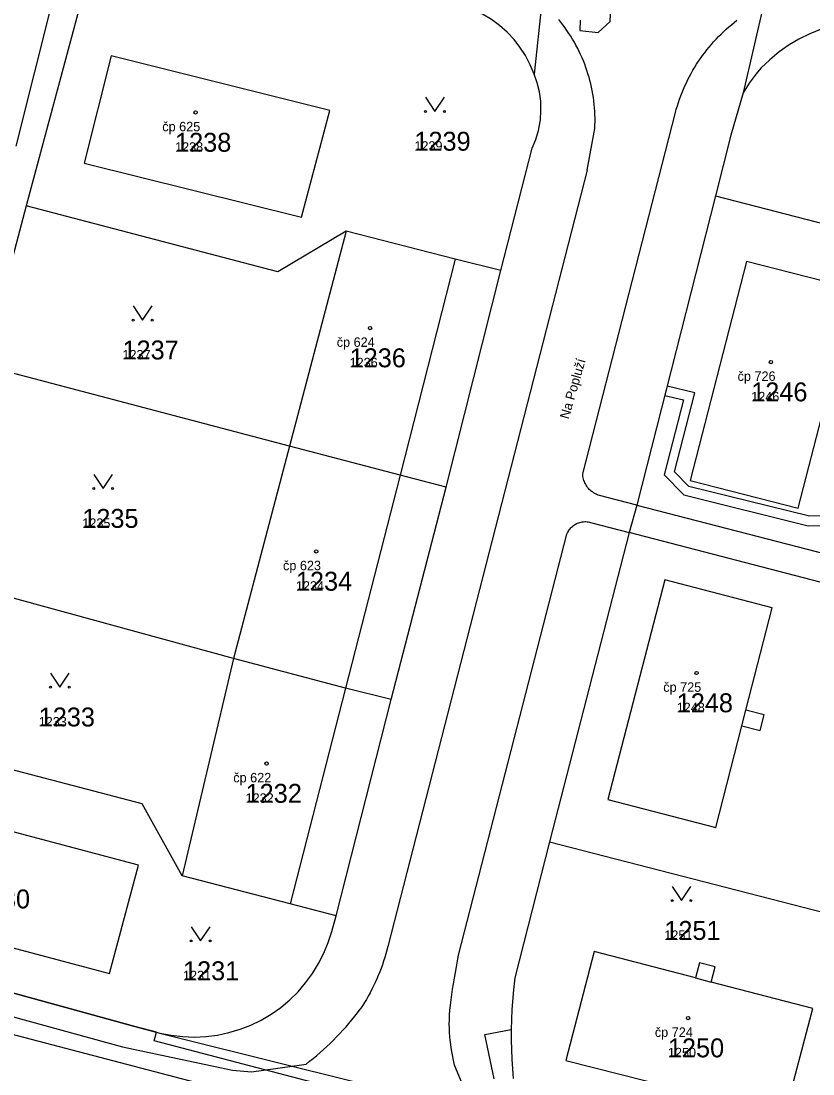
# Model space of a CAD drawing. Extents: x -763628 to -761565, y -976033 to -973833.
# Drawn here: x -762384.7 to -762301, y -975330.2 to -975218.9 of the extents above; entities that cross this region are included whole.
import ezdxf

# ---------------------------------------------------------------- set-up
doc = ezdxf.new("R2010")
doc.units = 0
for name, color, linetype in [('KN_cisla parcel 1000', 7, 'Continuous'), ('KN_cisla parcel 500', 7, 'Continuous'), ('KN_cisla popisna 500', 7, 'Continuous'), ('KN_hranice parcel', 7, 'Continuous'), ('KN_popisy', 7, 'Continuous'), ('KN_vecna bremena', 7, 'Continuous'), ('KN_vnitrni kresba parcel', 7, 'Continuous'), ('KN_znacky budov', 7, 'Continuous'), ('KN_znacky kultur', 7, 'Continuous')]:
    doc.layers.add(name, color=color, linetype=linetype)

msp = doc.modelspace()

# ---------------------------------------------------------------- linework, layer by layer
at = {"layer": 'KN_hranice parcel'}
for p, q in [((-762385.24, -975232.11), (-762380.94, -975215.07)), ((-762333.98, -975245.26), (-762330.65, -975232.32)), ((-762311.27, -975237.36), (-762319.61, -975270.07)), ((-762311.27, -975237.36), (-762274.17, -975247)), ((-762384.19, -975238.42), (-762388.64, -975255.33)), ((-762350.32, -975241.09), (-762356.34, -975263.82)), ((-762339.77, -975268.16), (-762333.98, -975245.26)), ((-762356.34, -975263.82), (-762388.64, -975255.33)), ((-762356.34, -975263.82), (-762362.24, -975286.25)), ((-762345.56, -975290.59), (-762339.77, -975268.16)), ((-762319.61, -975270.07), (-762320.39, -975272.96)), ((-762319.61, -975270.07), (-762293.5, -975276.82)), ((-762320.39, -975272.96), (-762328.82, -975305.65)), ((-762294.3, -975279.73), (-762320.39, -975272.96)), ((-762362.24, -975286.25), (-762394.4, -975277.47)), ((-762362.24, -975286.25), (-762367.67, -975309.25)), ((-762351.4, -975313.46), (-762345.56, -975290.59)), ((-762328.82, -975305.65), (-762332.49, -975320.01)), ((-762328.82, -975305.65), (-762294.63, -975314.46)), ((-762351.85, -975315.11), (-762351.4, -975313.46))]:
    msp.add_line(p, q, dxfattribs=at)
for points in [[(-762302.51, -975201.34), (-762303.73, -975206.6), (-762306.15, -975217.03), (-762308.35, -975226.49)], [(-762328.64, -975207.79), (-762329.63, -975216.89), (-762330.46, -975224.51)], [(-762377.66, -975215.22), (-762378.34, -975216.79), (-762384.19, -975238.42)], [(-762330.46, -975224.51), (-762330.87, -975223.51), (-762331.37, -975222.55), (-762331.96, -975221.65), (-762332.57, -975220.86), (-762333.31, -975220.07), (-762334.11, -975219.36), (-762334.98, -975218.72), (-762335.91, -975218.16), (-762337.5, -975217.75), (-762338.41, -975217.57), (-762340.03, -975217.32), (-762341.67, -975217.16)], [(-762300.11, -975219.75), (-762301.31, -975220.24), (-762302.47, -975220.82), (-762303.47, -975221.42), (-762304.53, -975222.16), (-762305.54, -975222.98), (-762306.47, -975223.88), (-762306.98, -975224.48), (-762307.71, -975225.46), (-762308.35, -975226.49)], [(-762355.04, -975239.64), (-762352.05, -975228.36), (-762375.2, -975222.56), (-762378.03, -975233.91), (-762355.04, -975239.64)], [(-762330.65, -975232.32), (-762330.28, -975231.41), (-762330, -975230.47), (-762329.82, -975229.5), (-762329.79, -975229.33), (-762329.73, -975228.35), (-762329.76, -975227.36), (-762329.9, -975226.39), (-762330.13, -975225.44), (-762330.46, -975224.51)], [(-762308.35, -975226.49), (-762309.64, -975230.94), (-762311.27, -975237.36)], [(-762350.32, -975241.09), (-762357.55, -975245.39), (-762384.19, -975238.42)], [(-762333.98, -975245.26), (-762338.82, -975244.07), (-762350.32, -975241.09)], [(-762297.77, -975260.13), (-762297.34, -975258.48), (-762299.32, -975257.97), (-762296.53, -975247.24), (-762308.01, -975244.3), (-762313.95, -975267.44), (-762302.55, -975270.39), (-762299.75, -975259.61), (-762297.77, -975260.13)], [(-762339.77, -975268.16), (-762344.64, -975266.9), (-762356.34, -975263.82)], [(-762306.13, -975292.21), (-762308.07, -975291.72), (-762305.3, -975280.92), (-762316.62, -975277.96), (-762322.66, -975301.17), (-762311.25, -975304.14), (-762308.49, -975293.38), (-762306.56, -975293.88), (-762306.13, -975292.21)], [(-762345.56, -975290.59), (-762350.42, -975289.4), (-762362.24, -975286.25)], [(-762367.67, -975309.25), (-762371.92, -975301.62), (-762398.98, -975294.56)], [(-762395.43, -975301.97), (-762398.58, -975313.41), (-762375.36, -975319.57), (-762372.31, -975308.12), (-762395.43, -975301.97)], [(-762351.4, -975313.46), (-762356.24, -975312.2), (-762367.67, -975309.25)], [(-762370.05, -975325.85), (-762368.84, -975326.09), (-762367.62, -975326.23), (-762366.39, -975326.28), (-762365.16, -975326.22), (-762363.94, -975326.06), (-762362.73, -975325.81), (-762361.55, -975325.46), (-762360.41, -975325.01), (-762359.32, -975324.48), (-762358.25, -975323.86), (-762357.25, -975323.15), (-762356.3, -975322.36), (-762355.42, -975321.49), (-762354.62, -975320.56), (-762353.89, -975319.57), (-762353.25, -975318.52), (-762352.69, -975317.42), (-762352.22, -975316.28), (-762351.85, -975315.11)], [(-762403.87, -975316.95), (-762397.4, -975318.49), (-762388.72, -975320.77), (-762372.69, -975325.16), (-762370.05, -975325.85)], [(-762324.11, -975317.22), (-762327.11, -975328.76), (-762303.98, -975334.62), (-762301, -975323.26), (-762311.73, -975320.46), (-762311.32, -975318.87), (-762312.98, -975318.43), (-762313.4, -975320.02), (-762324.11, -975317.22)], [(-762332.49, -975320.01), (-762332.65, -975321.29), (-762332.82, -975323.38), (-762332.9, -975325.47), (-762332.9, -975326.56), (-762332.83, -975328.61), (-762332.66, -975330.66)], [(-762370.05, -975325.85), (-762356.05, -975329.34), (-762336.85, -975334.12), (-762332.12, -975335.3), (-762328.74, -975336.14)]]:
    msp.add_lwpolyline(points, dxfattribs=at)
at = {"layer": 'KN_vecna bremena'}
for points in [[(-762325.59, -975218.82), (-762325.61, -975219.9), (-762323.69, -975220.12), (-762322.43, -975218.96), (-762322.39, -975218.12)], [(-762339.96, -975334.7), (-762370.62, -975326.66), (-762370.39, -975325.76), (-762372.69, -975325.16), (-762388.72, -975320.77)], [(-762387.31, -975325.55), (-762355.41, -975333.91)]]:
    msp.add_lwpolyline(points, dxfattribs=at)
msp.add_lwpolyline([(-762316.4, -975257.5), (-762316.65, -975258.47), (-762314.67, -975258.92), (-762316.7, -975266.84), (-762314.61, -975268.98), (-762301.47, -975272.24), (-762284.26, -975271.99), (-762283.88, -975272.63), (-762283.88, -975272.78), (-762283.39, -975272.79), (-762282.9, -975272.81), (-762282.86, -975272.42), (-762283.7, -975270.99), (-762301.35, -975271.24), (-762314.09, -975268.08), (-762315.61, -975266.53), (-762313.45, -975258.18)], close=True, dxfattribs=at)
at = {"layer": 'KN_vnitrni kresba parcel'}
for p, q in [((-762325.31, -975266.75), (-762315.52, -975228.57)), ((-762324.85, -975234.64), (-762324.03, -975230.25)), ((-762324.85, -975234.64), (-762345.93, -975316.7)), ((-762338.82, -975244.07), (-762344.64, -975266.9)), ((-762344.64, -975266.9), (-762350.42, -975289.4)), ((-762319.61, -975270.07), (-762323.56, -975269.04)), ((-762324.36, -975271.92), (-762320.39, -975272.96)), ((-762338.45, -975317.62), (-762326.98, -975273.12)), ((-762350.42, -975289.4), (-762356.24, -975312.2)), ((-762308.49, -975293.38), (-762308.07, -975291.72)), ((-762403.21, -975319.32), (-762373.98, -975327.3)), ((-762313.4, -975320.02), (-762311.73, -975320.46)), ((-762335.67, -975326.01), (-762332.9, -975325.47)), ((-762334.67, -975330.69), (-762335.67, -975326.01)), ((-762373.98, -975327.3), (-762362.34, -975329.77)), ((-762356.05, -975329.34), (-762354.58, -975329.13)), ((-762362.34, -975329.77), (-762360.34, -975329.94)), ((-762360.34, -975329.94), (-762356.05, -975329.34)), ((-762336.85, -975334.12), (-762338.86, -975329.25))]:
    msp.add_line(p, q, dxfattribs=at)
for points in [[(-762324.03, -975230.25), (-762324.02, -975229.89), (-762324.01, -975229.52), (-762324.01, -975229.15), (-762324.02, -975228.79), (-762324.04, -975228.42), (-762324.07, -975228.06), (-762324.1, -975227.7), (-762324.14, -975227.33), (-762324.19, -975226.97), (-762324.25, -975226.61), (-762324.31, -975226.25), (-762324.39, -975225.89), (-762324.47, -975225.54), (-762324.56, -975225.18), (-762324.65, -975224.83), (-762324.76, -975224.48), (-762324.87, -975224.13), (-762324.99, -975223.79), (-762325.11, -975223.44), (-762325.25, -975223.11), (-762325.39, -975222.77), (-762325.54, -975222.43), (-762325.69, -975222.1), (-762325.85, -975221.78), (-762326.03, -975221.45), (-762326.2, -975221.13), (-762326.39, -975220.82), (-762326.58, -975220.51), (-762326.77, -975220.2), (-762326.98, -975219.9), (-762327.19, -975219.6), (-762327.41, -975219.3), (-762327.63, -975219.01), (-762327.86, -975218.73)], [(-762315.52, -975228.57), (-762315.42, -975228.21), (-762315.31, -975227.85), (-762315.2, -975227.5), (-762315.08, -975227.15), (-762314.95, -975226.8), (-762314.81, -975226.45), (-762314.67, -975226.1), (-762314.52, -975225.76), (-762314.36, -975225.42), (-762314.19, -975225.09), (-762314.02, -975224.76), (-762313.85, -975224.43), (-762313.66, -975224.1), (-762313.47, -975223.78), (-762313.27, -975223.47), (-762313.07, -975223.15), (-762312.86, -975222.84), (-762312.64, -975222.54), (-762312.42, -975222.24), (-762312.19, -975221.95), (-762311.95, -975221.66), (-762311.71, -975221.37), (-762311.47, -975221.09), (-762311.22, -975220.81), (-762310.96, -975220.54), (-762310.69, -975220.28), (-762310.43, -975220.02), (-762310.15, -975219.77), (-762309.87, -975219.52), (-762309.59, -975219.28), (-762309.3, -975219.04), (-762309.01, -975218.81)], [(-762323.56, -975269.04), (-762323.69, -975268.99), (-762323.82, -975268.94), (-762323.95, -975268.88), (-762324.07, -975268.82), (-762324.19, -975268.74), (-762324.31, -975268.67), (-762324.42, -975268.58), (-762324.52, -975268.49), (-762324.62, -975268.39), (-762324.72, -975268.29), (-762324.8, -975268.18), (-762324.89, -975268.06), (-762324.96, -975267.95), (-762325.03, -975267.82), (-762325.09, -975267.7), (-762325.14, -975267.57), (-762325.19, -975267.44), (-762325.23, -975267.3), (-762325.26, -975267.17), (-762325.29, -975267.03), (-762325.3, -975266.89), (-762325.31, -975266.75)], [(-762326.98, -975273.12), (-762326.93, -975273), (-762326.87, -975272.89), (-762326.81, -975272.78), (-762326.74, -975272.67), (-762326.66, -975272.57), (-762326.58, -975272.47), (-762326.49, -975272.38), (-762326.4, -975272.3), (-762326.3, -975272.22), (-762326.19, -975272.14), (-762326.08, -975272.07), (-762325.97, -975272.01), (-762325.86, -975271.96), (-762325.74, -975271.92), (-762325.61, -975271.88), (-762325.49, -975271.85), (-762325.37, -975271.82), (-762325.24, -975271.81), (-762325.11, -975271.8), (-762324.98, -975271.8), (-762324.86, -975271.81), (-762324.73, -975271.83), (-762324.6, -975271.85), (-762324.48, -975271.88), (-762324.36, -975271.92)], [(-762345.93, -975316.7), (-762346.03, -975317.09), (-762346.14, -975317.48), (-762346.25, -975317.87), (-762346.37, -975318.25), (-762346.5, -975318.64), (-762346.64, -975319.02), (-762346.78, -975319.39), (-762346.94, -975319.77), (-762347.09, -975320.14), (-762347.26, -975320.51), (-762347.43, -975320.87), (-762347.61, -975321.23), (-762347.8, -975321.59), (-762347.99, -975321.94), (-762348.2, -975322.29), (-762348.4, -975322.64), (-762348.62, -975322.98), (-762348.84, -975323.32)], [(-762338.86, -975329.25), (-762338.94, -975328.89), (-762339.02, -975328.53), (-762339.09, -975328.17), (-762339.16, -975327.8), (-762339.23, -975327.42), (-762339.28, -975327.03), (-762339.33, -975326.64), (-762339.38, -975326.23), (-762339.41, -975325.81), (-762339.42, -975325.37), (-762339.43, -975324.91), (-762339.42, -975324.44), (-762339.4, -975323.95), (-762339.36, -975323.43), (-762339.3, -975322.9), (-762339.24, -975322.36), (-762339.16, -975321.79), (-762339.08, -975321.22), (-762338.99, -975320.64), (-762338.89, -975320.04), (-762338.78, -975319.44), (-762338.67, -975318.84), (-762338.56, -975318.23), (-762338.45, -975317.62)], [(-762354.58, -975329.13), (-762354.2, -975328.84), (-762353.82, -975328.53), (-762353.45, -975328.23), (-762353.09, -975327.91), (-762352.73, -975327.59), (-762352.37, -975327.27), (-762352.02, -975326.94), (-762351.68, -975326.6), (-762351.34, -975326.26), (-762351, -975325.91), (-762350.68, -975325.55), (-762350.35, -975325.19), (-762350.04, -975324.83), (-762349.73, -975324.46), (-762349.43, -975324.08), (-762349.13, -975323.71), (-762348.84, -975323.32)]]:
    msp.add_lwpolyline(points, dxfattribs=at)
at = {"layer": 'KN_znacky budov'}
for centre in [(-762366.26, -975228.56), (-762347.81, -975251.34), (-762305.42, -975254.94), (-762353.49, -975274.95), (-762313.28, -975287.8), (-762358.75, -975297.37), (-762314.17, -975324.27)]:
    msp.add_circle(centre, 0.175, dxfattribs=at)
at = {"layer": 'KN_znacky kultur'}
for points in [[(-762341.95, -975226.95), (-762340.95, -975228.45), (-762339.95, -975226.95)], [(-762372.86, -975249.01), (-762371.86, -975250.51), (-762370.86, -975249.01)], [(-762377.03, -975266.81), (-762376.03, -975268.31), (-762375.03, -975266.81)], [(-762381.61, -975287.8), (-762380.61, -975289.3), (-762379.61, -975287.8)], [(-762315.87, -975310.36), (-762314.87, -975311.86), (-762313.87, -975310.36)], [(-762366.73, -975314.62), (-762365.73, -975316.12), (-762364.73, -975314.62)]]:
    msp.add_lwpolyline(points, dxfattribs=at)
for centre in [(-762341.95, -975228.45), (-762339.95, -975228.45), (-762372.86, -975250.51), (-762370.86, -975250.51), (-762377.03, -975268.31), (-762375.03, -975268.31), (-762381.61, -975289.3), (-762379.61, -975289.3), (-762315.87, -975311.86), (-762313.87, -975311.86), (-762366.73, -975316.12), (-762364.73, -975316.12)]:
    msp.add_circle(centre, 0.1, dxfattribs=at)

# ---------------------------------------------------------------- texts
at = {"layer": 'KN_cisla parcel 1000'}
for s, p in [('1238', (-762368.43, -975232.71)), ('1239', (-762343.12, -975232.6)), ('1237', (-762373.99, -975254.66)), ('1236', (-762349.97, -975255.49)), ('1246', (-762307.5, -975259.09)), ('1235', (-762378.24, -975272.46)), ('1234', (-762355.65, -975279.1)), ('1248', (-762315.38, -975291.95)), ('1233', (-762382.85, -975293.45)), ('1232', (-762360.97, -975301.52)), ('1230', (-762389.71, -975312.68)), ('1251', (-762316.69, -975316.01)), ('1231', (-762367.59, -975320.27)), ('1250', (-762316.31, -975328.42))]:
    msp.add_text(s, height=2, dxfattribs=at).set_placement(p)
at = {"layer": 'KN_cisla parcel 500'}
for s, p in [('1238', (-762368.43, -975232.71)), ('1239', (-762343.12, -975232.6)), ('1237', (-762373.99, -975254.66)), ('1236', (-762349.97, -975255.49)), ('1246', (-762307.5, -975259.09)), ('1235', (-762378.24, -975272.46)), ('1234', (-762355.65, -975279.1)), ('1248', (-762315.38, -975291.95)), ('1233', (-762382.85, -975293.45)), ('1232', (-762360.97, -975301.52)), ('1251', (-762316.69, -975316.01)), ('1231', (-762367.59, -975320.27)), ('1250', (-762316.31, -975328.42))]:
    msp.add_text(s, height=1, dxfattribs=at).set_placement(p)
at = {"layer": 'KN_cisla popisna 500'}
for s, p in [('čp 625', (-762369.78, -975230.55)), ('čp 624', (-762351.33, -975253.33)), ('čp 726', (-762308.94, -975256.93)), ('čp 623', (-762357.01, -975276.94)), ('čp 725', (-762316.8, -975289.79)), ('čp 622', (-762362.27, -975299.36)), ('čp 724', (-762317.69, -975326.26))]:
    msp.add_text(s, height=1, dxfattribs=at).set_placement(p)
at = {"layer": 'KN_popisy'}
msp.add_text('Na Popluží', height=1, rotation=74, dxfattribs=at).set_placement((-762326.8, -975261.03))

doc.saveas('drawing.dxf')
